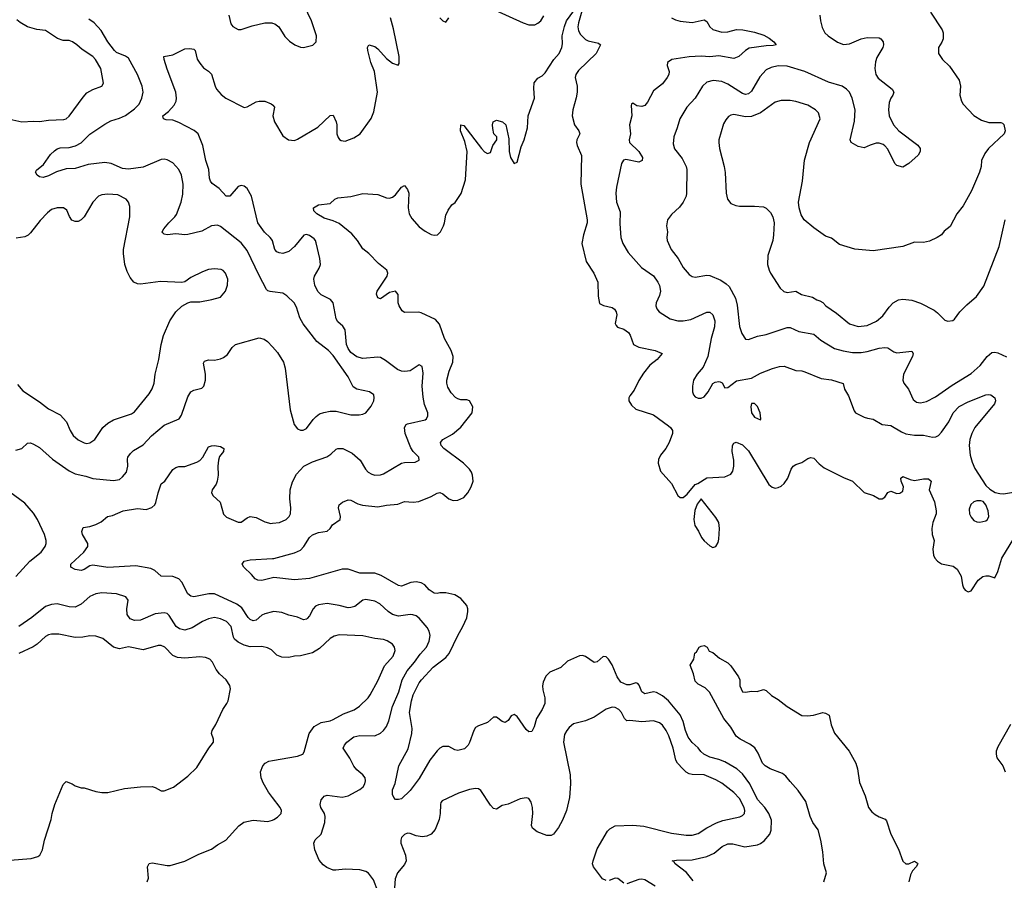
# Model space of a CAD drawing. Header units: inches. Extents: x 1771504 to 1971212, y 471788 to 643615.
# Tile 346 of 587: x 1858296 to 1864935, y 562400 to 568198. Entities that reach past the tile are written whole.
import ezdxf

# ---------------------------------------------------------------- set-up
doc = ezdxf.new("R2010")
doc.units = ezdxf.units.IN
doc.header["$MEASUREMENT"] = 0
doc.layers.add('B8556', color=7, linetype='Continuous')
doc.layers.add('B8566', color=7, linetype='Continuous')

msp = doc.modelspace()

# ---------------------------------------------------------------- linework, layer by layer
at = {"layer": 'B8556', "color": 5}
for points, elevation in [([(1859705.5, 568230), (1859720.9, 568170), (1859732.9, 568152.9), (1859770, 568132.6), (1859790, 568132.6), (1859863.7, 568156.3), (1859950, 568176.2), (1859996.4, 568176.4), (1860000, 568175.2)], 460), ([(1858230, 567527.7), (1858310, 567511.3), (1858390, 567515.8), (1858430, 567513.4), (1858490, 567521.3), (1858594.2, 567525.8), (1858610, 567530.5), (1858630, 567547.7), (1858723.3, 567676.7), (1858750, 567705.5), (1858790, 567728.5), (1858849.2, 567750), (1858860.9, 567770), (1858843.7, 567870), (1858807.3, 567930), (1858790, 567949.5), (1858717.7, 567997.7), (1858680.9, 568030), (1858652.3, 568050), (1858630, 568058), (1858590, 568058.9), (1858550.9, 568070.9), (1858470, 568125.6), (1858412.9, 568132.9), (1858350, 568149.7), (1858299, 568179), (1858277.8, 568197.8)], 480), ([(1860000, 566364.6), (1859986.1, 566366.1), (1859970, 566371.8), (1859961.4, 566381.4), (1859910, 566474.7), (1859830, 566643), (1859790, 566695.6), (1859650, 566805.7), (1859630, 566814.2), (1859590, 566809.8), (1859525.4, 566774.6), (1859430, 566751.6), (1859410, 566749.8), (1859350, 566756.4), (1859289.7, 566749.7), (1859270, 566753.2), (1859261.6, 566761.6), (1859258, 566770), (1859267.8, 566790), (1859301.3, 566830), (1859343.5, 566870), (1859353.7, 566886.3), (1859386.2, 566970), (1859396.8, 567023.2), (1859398.2, 567090), (1859387.8, 567150), (1859369.7, 567190), (1859330, 567233.1), (1859290, 567254.2), (1859270, 567259.2), (1859250, 567257.3), (1859130, 567204.9), (1859030, 567190.6), (1858990, 567195.9), (1858914, 567230), (1858870, 567237), (1858757.5, 567222.5), (1858670, 567196.9), (1858610, 567193.5), (1858545.6, 567174.4), (1858490, 567145.7), (1858455.5, 567135.5), (1858430, 567139.3), (1858414, 567150), (1858403.7, 567170), (1858410, 567184.7), (1858456.3, 567223.7), (1858505.1, 567290), (1858530, 567314.6), (1858550, 567328.7), (1858570, 567335.6), (1858630, 567337.4), (1858672.5, 567347.5), (1858710.4, 567369.6), (1858770, 567426.5), (1858870, 567495.2), (1858910, 567516.8), (1858970, 567534.4), (1859010, 567552.1), (1859070, 567596.9), (1859101.1, 567630), (1859119.4, 567670), (1859128.1, 567710), (1859122.8, 567750), (1859090.8, 567830), (1859030, 567938.3), (1859010, 567953.1), (1858950, 567977.1), (1858935, 567990), (1858891.5, 568050), (1858845.3, 568125.3), (1858798.4, 568178.4), (1858762.6, 568202.6)], 460), ([(1860000, 566709.2), (1859999.8, 566710), (1859985.3, 566730), (1859945.8, 566765.8), (1859901.7, 566830), (1859858.4, 567010), (1859830, 567060.5), (1859810, 567077.4), (1859790, 567081.3), (1859770, 567074.7), (1859713.4, 567010), (1859689.3, 567010), (1859641.7, 567061.7), (1859594, 567094), (1859583, 567110), (1859576.3, 567130), (1859572, 567190), (1859551.3, 567250), (1859531.3, 567350), (1859498.7, 567430), (1859471.9, 567451.9), (1859370, 567505.7), (1859330, 567520.5), (1859282.9, 567522.9), (1859266, 567530), (1859262, 567550), (1859299.1, 567580.9), (1859337.8, 567622.2), (1859350.8, 567649.2), (1859353.5, 567670), (1859348.2, 567710), (1859290, 567865.2), (1859269.6, 567930), (1859269.3, 567950.7), (1859330, 567961), (1859410, 568002), (1859443.5, 568003.5), (1859470, 567998.8), (1859478.8, 567990), (1859493.2, 567933.2), (1859510, 567904.7), (1859534.8, 567874.8), (1859570, 567850.8), (1859590, 567831), (1859614, 567750), (1859624.4, 567730), (1859654.6, 567694.6), (1859686.7, 567670), (1859810, 567607.7), (1859830, 567610.5), (1859890, 567644.2), (1859910.3, 567650.3), (1859950, 567648.5), (1859991.7, 567631.7), (1860000, 567625)], 440), ([(1858281.4, 565741.4), (1858317.1, 565697.1), (1858430, 565623.6), (1858490, 565576.9), (1858570, 565536.9), (1858611.7, 565490), (1858636.5, 565430), (1858656.5, 565396.5), (1858690, 565366.7), (1858730, 565347), (1858750, 565343.1), (1858770, 565348.4), (1858802, 565370), (1858858, 565450), (1858890, 565480.3), (1858930, 565503.1), (1859050, 565542.6), (1859070, 565555.3), (1859170, 565677.1), (1859189.8, 565710.2), (1859203.1, 565750), (1859210.8, 565810), (1859235, 565910), (1859251.1, 566010), (1859265.7, 566070), (1859308, 566170), (1859350, 566230.5), (1859390, 566268.2), (1859430, 566290.4), (1859450, 566296.4), (1859510, 566297.1), (1859592.8, 566312.8), (1859649.2, 566330), (1859682.9, 566370), (1859697.6, 566410), (1859699.6, 566450), (1859683.7, 566490), (1859667.8, 566507.8), (1859654.3, 566514.3), (1859610, 566519.7), (1859570, 566514.3), (1859530, 566500.5), (1859450, 566460.5), (1859410, 566432.8), (1859390, 566428), (1859245.8, 566434.2), (1859110, 566417.4), (1859090, 566418.9), (1859067, 566430), (1859040.6, 566460.6), (1859021.5, 566501.5), (1859005.4, 566550), (1858996.1, 566623.9), (1858996.5, 566650), (1859039.1, 566870), (1859039.1, 566939.1), (1859029.7, 566969.7), (1859014.5, 566990), (1858957.4, 567017.4), (1858890, 567021.8), (1858850, 567017.6), (1858828.2, 567010), (1858790.3, 566970), (1858730, 566869.5), (1858710, 566849.6), (1858690, 566839.5), (1858670, 566838.4), (1858646.9, 566846.9), (1858631.3, 566871.3), (1858614, 566914), (1858591, 566931), (1858550, 566929.7), (1858510, 566918.5), (1858482.8, 566897.2), (1858433.6, 566846.4), (1858370, 566761.3), (1858353.9, 566746.1), (1858330, 566736), (1858273.1, 566726.9)], 480), ([(1858270, 565299), (1858310, 565308.9), (1858350, 565345.5), (1858370, 565346.7), (1858390, 565338.7), (1858430, 565317), (1858516.8, 565236.8), (1858630, 565159.7), (1858670, 565138), (1858742.4, 565122.4), (1858790, 565106.3), (1858930, 565094.4), (1858970, 565100.5), (1858990, 565117.3), (1859016.2, 565150), (1859026.3, 565190), (1859022.6, 565237.4), (1859025.6, 565250), (1859043.5, 565276.5), (1859064.8, 565295.2), (1859130, 565334.7), (1859185.6, 565394.4), (1859270, 565465.8), (1859370.5, 565509.5), (1859386.5, 565533.5), (1859430, 565657.1), (1859449.9, 565690.1), (1859470, 565703.1), (1859523.5, 565716.5), (1859538.4, 565730), (1859549.7, 565770.3), (1859548.4, 565810), (1859535.1, 565884.9), (1859542, 565898), (1859570, 565906.7), (1859610, 565905.5), (1859650, 565912.3), (1859670, 565922), (1859696.5, 565943.5), (1859730, 565990.3), (1859752.3, 566010), (1859910, 566053.8), (1859945.3, 566045.3), (1859966.7, 566030), (1860000, 565993.9)], 460), ([(1860000, 564208.1), (1859950, 564195.5), (1859930, 564185.3), (1859890, 564152.4), (1859870, 564148.5), (1859850, 564157.6), (1859837.6, 564170), (1859794.7, 564234.7), (1859760.5, 564260.5), (1859610, 564329.1), (1859570.8, 564329.2), (1859470, 564309.8), (1859450, 564314.7), (1859429.7, 564330), (1859390, 564409.6), (1859370, 564431.1), (1859330, 564446.6), (1859250, 564449.7), (1859207.4, 564487.4), (1859180.9, 564500.9), (1859079.1, 564519.1), (1858890, 564508.2), (1858790, 564522.7), (1858770, 564518), (1858730, 564493.6), (1858710, 564486.9), (1858670, 564494.5), (1858641.2, 564510), (1858641.2, 564530), (1858729.6, 564610.4), (1858756, 564650), (1858755.1, 564670), (1858719.5, 564730), (1858715.1, 564750), (1858723.7, 564776.3), (1858770, 564783), (1858810, 564796.3), (1858845.8, 564814.2), (1858889, 564850), (1858921.7, 564858.3), (1858994, 564890), (1859090, 564904), (1859150, 564898.5), (1859188.2, 564911.8), (1859208.3, 564930), (1859215, 564945), (1859230, 565011), (1859249.8, 565070.2), (1859274.5, 565090), (1859330, 565167.3), (1859350, 565182), (1859370, 565187.7), (1859410, 565188.4), (1859490, 565216.5), (1859510.7, 565229.3), (1859531.3, 565250), (1859570, 565320.7), (1859590, 565327.3), (1859610, 565330.5), (1859650, 565321.6), (1859673.4, 565310), (1859670.4, 565290), (1859644.5, 565255.5), (1859636.9, 565230), (1859631.8, 565190), (1859635.3, 565130), (1859628.5, 565090), (1859621.6, 565070), (1859594.9, 565030), (1859588.9, 565010), (1859600.4, 564990), (1859647.6, 564947.6), (1859670, 564866.3), (1859690, 564846.4), (1859770, 564812.2), (1859790, 564812.4), (1859830, 564841.3), (1859850, 564850.2), (1859890, 564844.7), (1859950, 564815.8), (1859990, 564804.4), (1860000, 564805.5)], 440), ([(1858270, 564447.3), (1858364.8, 564550), (1858441.1, 564610), (1858467.9, 564650), (1858474.8, 564670), (1858475.3, 564690), (1858462.7, 564730), (1858416.5, 564830), (1858390, 564874), (1858330, 564941), (1858230, 565015.1)], 460), ([(1860000, 564437.2), (1859930, 564419.7), (1859902.5, 564422.5), (1859883.7, 564430), (1859859.7, 564459.7), (1859806.6, 564510), (1859797.2, 564530), (1859810, 564550.7), (1859850, 564559.1), (1860000, 564568.5)], 420), ([(1860000, 563946.7), (1859993.4, 563953.4), (1859967.2, 563967.2), (1859930, 563974.8), (1859850, 563973.6), (1859810, 563983.4), (1859770, 564004.1), (1859745, 564025), (1859737.5, 564037.5), (1859723.1, 564110), (1859690, 564142.7), (1859650, 564162.4), (1859610, 564169.8), (1859570, 564162), (1859530, 564144.2), (1859459.8, 564100.2), (1859410, 564086.3), (1859374.4, 564094.4), (1859351.7, 564110), (1859304, 564184), (1859290, 564197.7), (1859270, 564202), (1859210, 564194.2), (1859110, 564152.5), (1859070, 564149.8), (1859042.3, 564162.3), (1859021.4, 564190), (1859019.8, 564230), (1859027.7, 564287.7), (1859012.7, 564310), (1858949.8, 564329.8), (1858850, 564336), (1858810, 564329.7), (1858770, 564312.4), (1858710, 564259.3), (1858670, 564241), (1858630, 564241.3), (1858550, 564262.2), (1858510, 564258.3), (1858470, 564244), (1858378.8, 564170), (1858290.2, 564110)], 460), ([(1858230, 562536.5), (1858373.9, 562546.1), (1858419.7, 562560.3), (1858432.3, 562570), (1858450, 562604.7), (1858464.7, 562670), (1858509.7, 562810), (1858515.4, 562850), (1858534, 562910), (1858590, 563046), (1858610, 563066), (1858650, 563050.7), (1858670, 563037.3), (1858710, 563024), (1858730, 563024), (1858810, 562997.3), (1858850, 562990.6), (1858890, 562990.7), (1859002.7, 563017.3), (1859110, 563030.4), (1859190, 563032.4), (1859210, 563026), (1859250, 563003), (1859270, 563003), (1859333.4, 563026.6), (1859430, 563100.7), (1859490, 563158.8), (1859572.3, 563290), (1859602.7, 563330), (1859602.7, 563350), (1859589.2, 563390), (1859593.2, 563410), (1859619.3, 563450), (1859666, 563550), (1859693.2, 563590), (1859701.2, 563610), (1859717.2, 563690), (1859712.9, 563712.9), (1859688.7, 563750), (1859644, 563790), (1859620.1, 563820.1), (1859597.2, 563870), (1859579, 563890), (1859550, 563902), (1859510, 563906.3), (1859410, 563897.6), (1859360.9, 563900.9), (1859330, 563915.4), (1859275.1, 563970), (1859250, 563981.7), (1859230, 563982.3), (1859130, 563953.3), (1859030, 563972.1), (1858970, 563959.1), (1858929.8, 563969.8), (1858858, 564030), (1858810, 564044.2), (1858770, 564046.6), (1858722.8, 564037.3), (1858670, 564034.8), (1858559.3, 564059.3), (1858510, 564058.9), (1858490, 564054), (1858470, 564042), (1858414.9, 563990), (1858388.1, 563971.9), (1858290, 563927.1)], 480), ([(1860000, 562958.2), (1859973.3, 562993.3), (1859937.1, 563057.1), (1859925.1, 563090), (1859919.3, 563130), (1859935.6, 563170), (1859951.9, 563188.1), (1859976.8, 563203.2), (1860000, 563207.3)], 460), ([(1859156.9, 562390), (1859165.7, 562414.3), (1859158.9, 562490), (1859170, 562513), (1859190, 562518), (1859290, 562499.6), (1859310, 562499.6), (1859410, 562528.9), (1859504.6, 562575.4), (1859590, 562609.2), (1859630, 562639.6), (1859685.1, 562670), (1859773.6, 562766.4), (1859807.4, 562792.6), (1859870, 562806), (1859970, 562796.4), (1860000, 562805.4)], 460)]:
    msp.add_lwpolyline(points, dxfattribs=dict(at, elevation=elevation))
at = {"layer": 'B8566', "color": 5}
for points, elevation in [([(1860000, 568175.2), (1860016.3, 568170), (1860043.8, 568150), (1860084.8, 568084.8), (1860114.7, 568054.7), (1860150.6, 568030), (1860190, 568013.4), (1860210, 568011.8), (1860272.2, 568027.8), (1860295.1, 568050), (1860296.4, 568090), (1860263.7, 568190), (1860214.6, 568294.6)], 460), ([(1860000, 564568.5), (1860010.8, 564569.2), (1860150, 564607.2), (1860190, 564625.2), (1860211, 564649), (1860249.9, 564710.1), (1860270, 564727.9), (1860310, 564742.4), (1860370, 564752), (1860389.6, 564770), (1860405.8, 564794.2), (1860457.2, 564830), (1860459.5, 564850), (1860446, 564910), (1860449.6, 564930), (1860472.8, 564947.2), (1860510, 564962.4), (1860530, 564960.4), (1860576.9, 564936.9), (1860607.1, 564927.1), (1860710, 564915.4), (1860770, 564927.5), (1860844.9, 564935.1), (1860890, 564951.5), (1860950, 564948), (1860987.6, 564952.4), (1861070, 564985.5), (1861110, 565008.9), (1861130, 565013.4), (1861150, 565003.7), (1861190, 564969), (1861219.4, 564959.4), (1861250, 564960.2), (1861290, 564979.6), (1861317.7, 565010), (1861341, 565050), (1861352.9, 565090), (1861349.8, 565129.8), (1861342.7, 565150), (1861329.8, 565170), (1861287.7, 565210), (1861155.6, 565310), (1861137.2, 565330), (1861134, 565350), (1861148.2, 565370), (1861213.4, 565406.6), (1861270, 565452), (1861348, 565550), (1861351.1, 565590), (1861330, 565631.5), (1861310, 565638), (1861270, 565636.9), (1861250, 565642.9), (1861233.9, 565653.9), (1861204.6, 565684.6), (1861182.2, 565722.3), (1861175.4, 565750), (1861176.4, 565770), (1861192, 565830), (1861216.1, 565890), (1861219.3, 565930), (1861204.5, 565970), (1861160.3, 566050), (1861126.2, 566146.1), (1861098.7, 566178.7), (1861002.2, 566222.3), (1860987, 566227), (1860890, 566225.6), (1860875.8, 566235.8), (1860853.7, 566270), (1860848.5, 566290), (1860847.6, 566347.6), (1860830, 566369.3), (1860790, 566361.1), (1860730, 566317), (1860710, 566324), (1860702, 566350), (1860707.1, 566370), (1860773.5, 566470), (1860779.1, 566490), (1860771.1, 566510), (1860715.8, 566555.8), (1860650, 566623.5), (1860610, 566655.1), (1860574.2, 566710), (1860535.2, 566755.2), (1860450, 566824.2), (1860410, 566842.3), (1860350, 566860.5), (1860299.5, 566890), (1860279, 566910), (1860278, 566930), (1860310, 566950.7), (1860390, 566960.7), (1860422, 566990), (1860442, 566998), (1860530, 567007.2), (1860610, 567026.3), (1860710, 567020.3), (1860770, 566997.6), (1860790, 566995.8), (1860810, 567003.7), (1860830, 567019.5), (1860870, 567070.8), (1860890, 567081), (1860910, 567054.8), (1860919.5, 567030), (1860915, 566930), (1860922.8, 566890), (1860939.1, 566859.1), (1860990, 566803.5), (1861030, 566772.6), (1861070, 566750.2), (1861090, 566745.6), (1861113, 566750), (1861132.4, 566770), (1861153.3, 566810), (1861161.3, 566830), (1861170, 566882), (1861184.1, 566915.9), (1861209.3, 566950.7), (1861232.7, 566967.3), (1861271.9, 567028.1), (1861301.5, 567118.5), (1861314, 567310), (1861298.5, 567378.5), (1861268.5, 567450), (1861269.7, 567490.3), (1861290, 567484.9), (1861410, 567330.7), (1861430, 567307.3), (1861450, 567296), (1861470, 567304.7), (1861486, 567350), (1861512.3, 567390), (1861512.7, 567410), (1861493.2, 567430), (1861485.4, 567465.4), (1861483.7, 567490), (1861489.2, 567510), (1861510, 567520.7), (1861550.6, 567510.6), (1861573.4, 567490), (1861594.7, 567394.7), (1861597.3, 567310), (1861606.5, 567270), (1861630, 567230.6), (1861650, 567238.8), (1861678.3, 567341.7), (1861697.4, 567390), (1861720.7, 567470), (1861723.7, 567550), (1861767.2, 567670), (1861762.2, 567737.8), (1861766, 567774), (1861790, 567803.7), (1861818.9, 567821.1), (1861839.5, 567840.5), (1861896.4, 567930), (1861934.2, 567970), (1861950.6, 568010), (1861955.3, 568035.3), (1861954.8, 568090), (1861970, 568153.4), (1861983.8, 568190), (1862050, 568282.8)], 420), ([(1861502.4, 568262.4), (1861690, 568177.6), (1861730, 568164.4), (1861770, 568164.9), (1861790, 568175.5), (1861810, 568190.6), (1861830, 568224)], 440), ([(1862091.1, 568271.1), (1862063, 568177), (1862058.7, 568150), (1862063.1, 568123.1), (1862078.3, 568098.3), (1862110, 568064.9), (1862130, 568055.5), (1862199.6, 568039.6), (1862211.3, 568030), (1862182.8, 567970), (1862063.1, 567856.9), (1862045, 567830), (1862040.7, 567810), (1862055.3, 567750), (1862055.6, 567710), (1862049, 567671), (1862024.9, 567590), (1862021.3, 567550), (1862036.9, 567490), (1862066.7, 567450), (1862073.1, 567430), (1862052.4, 567390), (1862050.4, 567370), (1862054, 567350), (1862083.4, 567283.4), (1862080.3, 567090), (1862123.2, 566850), (1862122.6, 566830), (1862096.5, 566750), (1862085.3, 566690), (1862116.5, 566570), (1862167.9, 566490), (1862194.3, 566430), (1862196.4, 566336.4), (1862206.4, 566286.4), (1862232.5, 566272.5), (1862290, 566258.4), (1862307, 566247), (1862318, 566230), (1862321.6, 566210), (1862311.3, 566151.3), (1862316.9, 566136.9), (1862327.3, 566127.3), (1862370, 566113), (1862402, 566090), (1862413.1, 566073.1), (1862434.9, 566010), (1862470, 565991.5), (1862581, 565970), (1862626.8, 565950), (1862593.7, 565910), (1862544, 565870), (1862502.6, 565817.4), (1862470, 565767.3), (1862438.2, 565701.8), (1862410, 565663.7), (1862403.6, 565650), (1862403.6, 565630), (1862420.9, 565600.9), (1862450, 565575.3), (1862570, 565535.2), (1862670, 565462.6), (1862684.9, 565450), (1862696.5, 565430), (1862696.9, 565410), (1862676.1, 565350), (1862652.8, 565310), (1862615.9, 565264.1), (1862604.2, 565235.8), (1862601.5, 565210), (1862616.2, 565156.2), (1862690, 565072.9), (1862732.5, 564992.5), (1862750, 564978.3), (1862770, 564979.6), (1862797.4, 565002.6), (1862850, 565067.7), (1862867.6, 565072.4), (1862928.2, 565111.8), (1863050, 565118.3), (1863090, 565137), (1863104, 565156), (1863111.9, 565190), (1863110.9, 565230.9), (1863100.5, 565290), (1863102, 565330), (1863110, 565346), (1863127, 565353), (1863170, 565334.6), (1863210, 565293.4), (1863346.9, 565066.9), (1863370, 565048.7), (1863390, 565042.6), (1863410, 565046), (1863430, 565056.1), (1863450, 565074.4), (1863475, 565110), (1863496.5, 565170), (1863510.4, 565189.6), (1863530, 565200.9), (1863570, 565213.8), (1863610, 565240.9), (1863630, 565248.8), (1863650, 565243), (1863685.4, 565205.4), (1863719.9, 565179.9), (1863850, 565113), (1863911, 565090), (1863990, 565013.4), (1864052.5, 564992.5), (1864090, 564971), (1864110, 564971), (1864130, 564981), (1864150, 565012), (1864170, 565022), (1864210, 565006.8), (1864230, 565007.3), (1864250, 565021), (1864255.6, 565050), (1864239.3, 565090), (1864237.2, 565110), (1864250, 565120.7), (1864299.6, 565099.6), (1864330, 565093.8), (1864390, 565104.9), (1864424.4, 565104.4), (1864442, 565090), (1864428.8, 565030), (1864464.9, 564950), (1864475.5, 564890), (1864474.4, 564870), (1864453.2, 564810), (1864446, 564770), (1864448.4, 564730), (1864460.8, 564690), (1864453.2, 564630), (1864457.6, 564590), (1864466.9, 564570), (1864484, 564550), (1864510, 564531.5), (1864590, 564515.8), (1864617.2, 564497.2), (1864643.1, 564450), (1864652.7, 564390), (1864660.5, 564370), (1864670, 564354.8), (1864690, 564344), (1864710, 564350.7), (1864758.8, 564421.2), (1864790, 564446), (1864810, 564452.2), (1864830, 564450.4), (1864870, 564438), (1864890, 564481), (1864918.9, 564570), (1864998, 564702)], 420), ([(1863691.3, 568230), (1863694.4, 568190), (1863705.6, 568145.6), (1863725.3, 568110), (1863747.4, 568090), (1863810, 568046), (1863850, 568031.3), (1863890, 568035.5), (1863970, 568069.1), (1864010, 568079.2), (1864090, 568076.4), (1864102.8, 568070), (1864117.3, 568050), (1864119.1, 568030), (1864114.9, 568010), (1864076.2, 567943.8), (1864065.2, 567914.8), (1864061.3, 567870), (1864068.1, 567830), (1864083.5, 567803.5), (1864179.3, 567730), (1864190.5, 567710), (1864183.8, 567690), (1864168.5, 567670), (1864159, 567641), (1864152.8, 567590), (1864157.8, 567550), (1864187.2, 567490), (1864223.1, 567450), (1864352.3, 567352.3), (1864366.8, 567330), (1864367.3, 567310), (1864354, 567286), (1864290, 567229.2), (1864250, 567205.2), (1864210, 567216), (1864196, 567230), (1864150, 567326), (1864130, 567349.5), (1864117.2, 567357.3), (1864090, 567365.6), (1864070, 567365.6), (1864030, 567354), (1863990, 567335.1), (1863950, 567344.5), (1863902, 567370), (1863896, 567390), (1863924.2, 567515.8), (1863929.1, 567590), (1863908.5, 567670), (1863890, 567709.8), (1863871.4, 567731.4), (1863840.5, 567750), (1863750, 567776.9), (1863590, 567849.8), (1863470, 567885.6), (1863410, 567888.2), (1863363.6, 567876.5), (1863330, 567859.8), (1863286.5, 567813.5), (1863230, 567716.4), (1863210, 567698.4), (1863190, 567693.5), (1863170, 567700.3), (1863070, 567764.5), (1863030, 567781.4), (1862972.1, 567787.9), (1862930, 567777.7), (1862898.9, 567750), (1862849.4, 567670.6), (1862794.9, 567610), (1862747.3, 567530), (1862730.1, 567469.9), (1862706.3, 567410), (1862702.3, 567362.3), (1862710, 567327.3), (1862762.5, 567262.5), (1862789, 567209), (1862793.1, 567190), (1862791.7, 567030), (1862788.8, 567010), (1862770, 566969.4), (1862743.9, 566936.1), (1862690, 566885.2), (1862664.9, 566850), (1862656.3, 566810), (1862664, 566770), (1862659.1, 566730), (1862661.3, 566710), (1862689.4, 566649.4), (1862736.1, 566590), (1862768.6, 566528.6), (1862810, 566482), (1862830, 566468.7), (1862850, 566462.6), (1862930, 566476.5), (1862950, 566474), (1863023, 566443), (1863059.6, 566419.6), (1863080, 566400), (1863122.5, 566322.5), (1863133.9, 566273.9), (1863150.2, 566130.2), (1863164.8, 566084.8), (1863190, 566044.9), (1863210, 566044.4), (1863270, 566067.2), (1863330, 566076.5), (1863470, 566123.8), (1863490, 566123.8), (1863550, 566096.8), (1863650, 566079.6), (1863698.1, 566038.1), (1863790, 565984.1), (1863848.1, 565968.1), (1863910, 565957.1), (1863970, 565955.3), (1864010, 565961.8), (1864090, 565985.8), (1864129, 565989), (1864150, 565987), (1864190, 565960.4), (1864210, 565953.7), (1864310, 565964), (1864319.3, 565950), (1864315.3, 565930), (1864254.3, 565810), (1864250.3, 565770), (1864257.6, 565750), (1864287.9, 565707.9), (1864319.9, 565639.9), (1864342.2, 565622.2), (1864370, 565616), (1864410, 565626.3), (1864470, 565656.5), (1864583.4, 565736.6), (1864710, 565815.2), (1864771.8, 565868.2), (1864818.9, 565930), (1864850, 565955.3), (1864870, 565958), (1864890, 565953.7), (1864950, 565926)], 460), ([(1864437.6, 568250), (1864515.8, 568130), (1864521.3, 568110), (1864521.6, 568070), (1864513.8, 568046.2), (1864490.7, 568010), (1864490.7, 567970), (1864517.3, 567930), (1864564.6, 567884.6), (1864630.2, 567790.2), (1864640.3, 567750), (1864634, 567690), (1864644.9, 567650), (1864657.6, 567630), (1864730, 567552), (1864780.4, 567520.4), (1864830, 567505.7), (1864910, 567505.5), (1864922, 567502), (1864932.2, 567492.2), (1864940.5, 567450), (1864933.4, 567430), (1864827.7, 567330), (1864802.3, 567297.7), (1864781.6, 567250), (1864778, 567210), (1864767.6, 567170), (1864713.9, 567046.1), (1864656.1, 566943.9), (1864614.9, 566890), (1864570, 566805.2), (1864530, 566774), (1864510, 566749.3), (1864481, 566730), (1864430, 566707), (1864390, 566698), (1864330, 566699.3), (1864250, 566669.4), (1864050, 566640.7), (1863927.9, 566652.1), (1863823.1, 566683.1), (1863770, 566726), (1863730, 566739.5), (1863650, 566796.2), (1863586, 566850), (1863564.2, 566884.2), (1863551.8, 566930), (1863547.6, 566970), (1863573.5, 567110), (1863588.1, 567251.9), (1863621.5, 567370), (1863692, 567530), (1863682.7, 567570), (1863662.7, 567590), (1863610, 567621.6), (1863530, 567646.9), (1863490, 567653.7), (1863430, 567655.1), (1863390, 567642.6), (1863290, 567571.9), (1863230, 567546), (1863190, 567544.1), (1863110, 567559.8), (1863090, 567555.4), (1863074.4, 567545.6), (1863056, 567524), (1863042.3, 567497.7), (1863010.3, 567390), (1863008.9, 567370), (1863014.6, 567330), (1863045.5, 567210), (1863051.7, 567168.3), (1863058.7, 567030), (1863068.2, 566990), (1863090, 566960.7), (1863125.5, 566945.5), (1863150, 566941.3), (1863250, 566943.1), (1863310, 566938), (1863330, 566928.7), (1863359.3, 566899.3), (1863373.4, 566870), (1863382, 566830), (1863379.5, 566750), (1863373.7, 566710), (1863341.1, 566610), (1863337.1, 566550), (1863348.2, 566510), (1863359.1, 566490), (1863423.8, 566390), (1863448.1, 566368.1), (1863470, 566361.1), (1863530, 566368.4), (1863567.9, 566347.9), (1863640.7, 566330), (1863670, 566310.5), (1863690, 566305.3), (1863710, 566292.4), (1863732.2, 566270), (1863802.2, 566222.2), (1863890, 566150.3), (1863950, 566131.3), (1864010, 566137.8), (1864073.7, 566166.3), (1864116.6, 566203.4), (1864157.6, 566262.4), (1864185.1, 566290), (1864221.2, 566310), (1864250, 566314.6), (1864310, 566308.8), (1864370, 566288.7), (1864461.2, 566241.2), (1864484, 566224), (1864533.3, 566173.3), (1864553, 566167), (1864587.9, 566172.1), (1864599.7, 566180.3), (1864633.6, 566230), (1864681.8, 566278.2), (1864747.2, 566332.8), (1864796.8, 566403.2), (1864899.1, 566670), (1864940.4, 566850)], 480), ([(1860000, 567625), (1860002.8, 567622.8), (1860014, 567610), (1860003.1, 567550), (1860014.6, 567510), (1860070, 567415.3), (1860108, 567390), (1860150, 567384.4), (1860170, 567392.6), (1860306.5, 567473.5), (1860390, 567553.4), (1860410, 567554.8), (1860430.3, 567510.2), (1860434.6, 567490), (1860434.9, 567430), (1860444, 567404), (1860452, 567392), (1860464.4, 567384.4), (1860490, 567380.4), (1860550, 567401.6), (1860591.2, 567428.8), (1860666.7, 567533.3), (1860683.3, 567576.7), (1860709.6, 567710), (1860687.4, 567850), (1860664.2, 567910), (1860643.5, 567990), (1860640.7, 568010), (1860649.2, 568030), (1860690, 568017.1), (1860710, 568002.4), (1860770, 567937.1), (1860810, 567906.4), (1860848.9, 567891.1), (1860855.6, 567904.4), (1860854.3, 567950), (1860816.9, 568136.9), (1860795.3, 568210)], 440), ([(1861130, 568210.8), (1861150, 568191), (1861170, 568181), (1861190, 568211.3)], 440), ([(1862690.2, 568210.2), (1862717.1, 568197.1), (1862750, 568188.2), (1862830, 568179.7), (1862910, 568198.4), (1862930, 568185.5), (1862950.3, 568150), (1862970, 568131.7), (1863030, 568114.4), (1863070, 568116.9), (1863130, 568132.7), (1863171.3, 568130), (1863250, 568115.5), (1863313.3, 568093.3), (1863350, 568074.4), (1863380.7, 568050), (1863396, 568030), (1863375.8, 568024.2), (1863330, 568022.3), (1863214.5, 568005.5), (1863190, 567991.6), (1863144, 567950), (1863110, 567938), (1863010, 567955), (1862950, 567948.7), (1862890, 567951.9), (1862810, 567947.8), (1862694, 567930), (1862664.9, 567910), (1862661.6, 567890), (1862674.9, 567850), (1862673.7, 567830), (1862662.6, 567810), (1862630, 567767), (1862570, 567719.3), (1862530, 567642.7), (1862510, 567621.2), (1862490, 567612.7), (1862457.2, 567617.2), (1862430, 567635.3), (1862422, 567630), (1862419.6, 567620.4), (1862424, 567550), (1862408.4, 567490), (1862414.6, 567430), (1862404.7, 567390), (1862407.4, 567370), (1862470.1, 567310.1), (1862494.2, 567270), (1862494, 567250), (1862470, 567238.5), (1862382.6, 567257.4), (1862367.3, 567252.7), (1862352.8, 567230), (1862320.3, 567070), (1862316.5, 567030), (1862321.1, 566970), (1862344.1, 566904.1), (1862342.6, 566822.6), (1862350.3, 566730), (1862362, 566690), (1862399.3, 566630), (1862489.4, 566529.4), (1862570, 566472), (1862599, 566430), (1862610, 566406.8), (1862616.5, 566370), (1862610, 566339.3), (1862587, 566290), (1862585.3, 566270), (1862592.2, 566250), (1862608.4, 566230), (1862681.8, 566181.8), (1862734, 566170), (1862770, 566169.2), (1862821.7, 566178.3), (1862930, 566227.4), (1862950, 566227.2), (1862970.1, 566210.1), (1862982, 566170), (1862979.7, 566130), (1862958.8, 566050), (1862936.5, 565930), (1862903.8, 565856.2), (1862863.7, 565810), (1862838.4, 565770), (1862832.4, 565730), (1862832.7, 565690), (1862839.1, 565670), (1862850, 565657.3), (1862870, 565648.4), (1862890, 565648.4), (1862910, 565658), (1862938.7, 565690), (1862970, 565747.3), (1862984.2, 565755.8), (1863010, 565761.3), (1863018.6, 565758.5), (1863031.5, 565751.5), (1863050, 565719.1), (1863070, 565720.9), (1863130, 565766), (1863230, 565782.6), (1863290, 565816.5), (1863371, 565849), (1863418, 565862), (1863450, 565864.6), (1863530, 565834.6), (1863570, 565831.8), (1863590, 565825.7), (1863700.2, 565780.2), (1863770, 565771.8), (1863847.1, 565747.1), (1863857.3, 565710), (1863884.7, 565664.7), (1863922, 565562), (1863930.6, 565550.6), (1863990, 565520.7), (1864012.7, 565512.7), (1864050, 565508), (1864110, 565471.8), (1864170, 565464.4), (1864240.5, 565420.5), (1864270, 565408), (1864330, 565398.6), (1864390, 565399.1), (1864450, 565384.6), (1864472.7, 565387.3), (1864490, 565397.4), (1864510, 565418.9), (1864560.3, 565490), (1864589.8, 565550), (1864630, 565592), (1864690, 565624.5), (1864810, 565670.3), (1864830, 565673.7), (1864844.7, 565670), (1864870.7, 565650), (1864875.5, 565630), (1864868.4, 565610), (1864736.2, 565450), (1864714.7, 565410), (1864701, 565370), (1864697.1, 565330), (1864704.2, 565264.2), (1864717, 565217), (1864735.1, 565175.1), (1864810, 565060.7), (1864836.1, 565036.1), (1864873.8, 565013.8), (1864905.3, 565005.3), (1864930, 565004.2), (1865050, 565023.2)], 440), ([(1860000, 564805.5), (1860048.9, 564811.1), (1860093, 564830), (1860112.2, 564850), (1860121.5, 564870), (1860123.8, 564910), (1860116.8, 564970), (1860120.7, 565030), (1860134.8, 565085.2), (1860163.2, 565136.8), (1860211.3, 565190), (1860270, 565219.7), (1860366.9, 565253.1), (1860394.3, 565270), (1860430, 565305.7), (1860441.2, 565310), (1860474, 565310), (1860538.6, 565278.6), (1860591.6, 565231.6), (1860627.9, 565170), (1860645.7, 565150), (1860670, 565135.2), (1860690, 565130.2), (1860728.6, 565131.4), (1860750, 565138.3), (1860870, 565210.2), (1860890, 565215.2), (1860963.6, 565216.4), (1860989.2, 565230), (1860986.6, 565250), (1860949.8, 565289.8), (1860934.4, 565314.4), (1860895.8, 565410), (1860889.8, 565450), (1860901.6, 565470), (1860910, 565475.2), (1861030, 565501.5), (1861039.7, 565510), (1861048.7, 565530), (1861048.9, 565550), (1861026.2, 565606.2), (1861015.8, 565655.8), (1861009.9, 565730.1), (1861017.5, 565817.5), (1861010, 565862), (1860990, 565872.7), (1860930, 565833.1), (1860892.7, 565827.3), (1860870, 565830.7), (1860842.6, 565842.6), (1860762.6, 565902.6), (1860730, 565921.5), (1860710, 565923.8), (1860610, 565915.4), (1860570, 565927.6), (1860530, 565955), (1860510, 565983.5), (1860499.9, 566010), (1860489.9, 566109.8), (1860474.5, 566134.5), (1860442.2, 566162.2), (1860430, 566182.7), (1860409.7, 566289.7), (1860392.4, 566312.4), (1860330, 566343.6), (1860307.4, 566367.4), (1860287.2, 566410), (1860280.4, 566450), (1860284, 566470), (1860315.7, 566524.3), (1860324.4, 566550), (1860319.8, 566590), (1860295.2, 566695.2), (1860291.6, 566710), (1860282.3, 566722.3), (1860250, 566745.1), (1860230, 566751.6), (1860212.5, 566747.5), (1860149.3, 566670.7), (1860110, 566636.9), (1860070, 566623.5), (1860046.5, 566626.5), (1860030, 566634), (1860016.9, 566650), (1860000, 566709.2)], 440), ([(1860000, 565993.9), (1860035.4, 565955.4), (1860074.9, 565890), (1860085.8, 565850), (1860118.9, 565570), (1860147, 565470), (1860170, 565441.6), (1860190, 565432.7), (1860207.2, 565432.8), (1860230, 565443), (1860274.5, 565505.5), (1860294.2, 565525.8), (1860318, 565542), (1860347.3, 565552.7), (1860390, 565560.3), (1860430, 565560.3), (1860530, 565535.3), (1860584.9, 565535.1), (1860610, 565540.4), (1860630, 565550.5), (1860665.6, 565594.4), (1860682.9, 565630), (1860687.3, 565650), (1860683.7, 565670), (1860654, 565690), (1860570, 565709.7), (1860545.7, 565725.7), (1860510, 565791.5), (1860410, 565935.6), (1860377.6, 565970), (1860299.8, 566030), (1860208.2, 566148.2), (1860184.6, 566190), (1860162.2, 566262.2), (1860146.6, 566290), (1860097.6, 566337.6), (1860070, 566356.9), (1860000, 566364.6)], 460), ([(1862836.9, 562396.9), (1862792, 562452), (1862715.6, 562510), (1862705.6, 562525.6), (1862695.3, 562530), (1862723.5, 562536.5), (1862830, 562538.8), (1862930, 562559.5), (1862978.3, 562581.7), (1863032.9, 562627), (1863070, 562645.4), (1863105, 562645), (1863185.7, 562625.7), (1863270, 562638.6), (1863291.9, 562648.1), (1863314.6, 562665.4), (1863353.5, 562710), (1863362, 562738), (1863365.4, 562805.4), (1863347.3, 562850), (1863319.4, 562890), (1863270, 562945.3), (1863218.5, 563050), (1863170, 563116.5), (1863130.6, 563150), (1863050, 563197.3), (1863010, 563214.6), (1862950, 563230.6), (1862909.9, 563249.9), (1862888.1, 563268.1), (1862870, 563292.4), (1862829.3, 563329.3), (1862804.1, 563364.1), (1862784.6, 563410), (1862769.2, 563470), (1862750, 563514.5), (1862670, 563608.9), (1862630, 563643.2), (1862590, 563665.3), (1862570, 563669.8), (1862510, 563656.8), (1862490, 563669.7), (1862473.8, 563713.9), (1862464.9, 563724.9), (1862450, 563729.8), (1862410, 563717.3), (1862390, 563717.6), (1862350, 563735.4), (1862323.5, 563770), (1862290, 563852.3), (1862267, 563890), (1862250, 563905.1), (1862230, 563907), (1862190, 563872.7), (1862170, 563867), (1862110, 563907), (1862090, 563915.1), (1862070, 563912.3), (1861990, 563876), (1861945.5, 563834.5), (1861870, 563801.6), (1861844.3, 563775.7), (1861825.7, 563734.3), (1861820.8, 563710), (1861823.2, 563683.2), (1861837.4, 563630), (1861836, 563590), (1861819.6, 563550), (1861779.7, 563490), (1861766, 563434), (1861750, 563402.9), (1861730, 563399.6), (1861710, 563415.6), (1861650, 563502.7), (1861630, 563517.2), (1861610, 563509), (1861590, 563476), (1861570, 563463.7), (1861550, 563469.5), (1861510, 563498.4), (1861490, 563498), (1861450, 563462.9), (1861390, 563441.6), (1861370.3, 563429.7), (1861357.1, 563410), (1861330, 563329), (1861319.1, 563310), (1861294.6, 563285.4), (1861250, 563274.5), (1861230, 563279.5), (1861190, 563300.7), (1861170, 563302.4), (1861150, 563300.5), (1861130, 563291.1), (1861110, 563272.8), (1861062.4, 563210), (1860990, 563085.1), (1860930, 563006), (1860870, 562949.6), (1860850, 562943.7), (1860830, 562944), (1860818, 562958), (1860810, 562978), (1860809.7, 563010), (1860827.2, 563052.8), (1860851.6, 563170), (1860915, 563285), (1860940.3, 563390), (1860941.8, 563421.8), (1860924.8, 563530), (1860938.5, 563610), (1860950, 563648.4), (1860989.2, 563730), (1861005, 563750), (1861083.6, 563836.4), (1861170, 563900.7), (1861192.1, 563927.9), (1861249.8, 564050), (1861285, 564110), (1861310, 564168), (1861318.3, 564210), (1861318.5, 564230), (1861312.1, 564252.1), (1861270, 564297.6), (1861230, 564322.4), (1861170, 564337.4), (1861130, 564336.9), (1861110, 564331.8), (1861090, 564334.5), (1861057.5, 564357.5), (1861027.8, 564390), (1861003.9, 564403.9), (1860970, 564409.8), (1860933, 564407), (1860870, 564382.7), (1860850, 564386.4), (1860733, 564453), (1860690, 564468.9), (1860589.8, 564469.8), (1860510, 564495.1), (1860470, 564496), (1860250, 564434.4), (1860150, 564423.5), (1860010, 564439.7), (1860000, 564437.2)], 420), ([(1860710, 562326.6), (1860682.2, 562402.2), (1860647.8, 562447.8), (1860630, 562459.8), (1860590, 562469.8), (1860490, 562474), (1860427.5, 562467.5), (1860409.2, 562469.2), (1860366.6, 562486.6), (1860343.1, 562503.1), (1860315.2, 562535.2), (1860285.3, 562605.3), (1860278.7, 562650), (1860287.4, 562672.6), (1860329.7, 562710), (1860352.7, 562790), (1860356.2, 562830), (1860351.5, 562850), (1860327.2, 562890), (1860321.3, 562910), (1860330, 562941.1), (1860342.1, 562957.9), (1860350, 562966.9), (1860370, 562973.4), (1860470, 562959.8), (1860510, 562968.6), (1860590, 563012.6), (1860612.2, 563030), (1860623.9, 563050), (1860628.5, 563070), (1860625.1, 563090), (1860610.8, 563110.8), (1860570, 563145.1), (1860549.8, 563169.8), (1860522.6, 563222.6), (1860477.6, 563290), (1860486, 563310), (1860501.7, 563330), (1860550, 563366.9), (1860590, 563374.9), (1860690, 563374.3), (1860730, 563391.6), (1860750, 563408.9), (1860770, 563437), (1860785.2, 563474.8), (1860810.4, 563570), (1860852.5, 563670), (1860874.5, 563750), (1860907.9, 563812.1), (1860959.1, 563870), (1860995.6, 563924.4), (1861039.4, 563970), (1861058, 564010), (1861062.9, 564050), (1861057.8, 564077.8), (1861042.8, 564102.8), (1860990, 564165.4), (1860970, 564181), (1860947.7, 564187.7), (1860929.8, 564189.8), (1860850, 564179.8), (1860810.3, 564189.7), (1860779.7, 564210), (1860723.4, 564263.4), (1860690, 564279.8), (1860630, 564292.4), (1860610, 564286.9), (1860555.9, 564244.1), (1860530, 564237.2), (1860510, 564236.4), (1860450, 564251.8), (1860370, 564264), (1860310, 564256.8), (1860290, 564246), (1860274, 564230), (1860250, 564182.9), (1860235.6, 564164.4), (1860230, 564158.7), (1860210, 564154.7), (1860170, 564172.4), (1860110, 564186.6), (1860063.7, 564203.7), (1860010, 564210.6), (1860000, 564208.1)], 440), ([(1860000, 563207.3), (1860170, 563237), (1860205.2, 563250), (1860214.2, 563265.8), (1860248.8, 563390), (1860282.8, 563437.2), (1860330, 563463.2), (1860390, 563474.9), (1860410, 563483.2), (1860479.4, 563520.6), (1860550.6, 563549.4), (1860587, 563573), (1860645.1, 563630), (1860659.6, 563650), (1860710, 563744.9), (1860755.5, 563844.5), (1860815.4, 563910), (1860827.7, 563947.7), (1860824.2, 563970), (1860809.6, 563990), (1860773.8, 564013.8), (1860750, 564022.3), (1860690, 564029.7), (1860610, 564047.6), (1860450, 564052.9), (1860415.5, 564044.5), (1860390.2, 564029.8), (1860318.2, 563961.8), (1860270, 563931.6), (1860190, 563911.8), (1860150, 563909.8), (1860110, 563900.8), (1860063.8, 563903.8), (1860030, 563916.3), (1860000, 563946.7)], 460), ([(1863718, 562390), (1863734.7, 562450), (1863718.5, 562510), (1863710.7, 562590.7), (1863696.5, 562670), (1863679.3, 562739.3), (1863644.5, 562790), (1863625, 562830), (1863597.1, 562930), (1863545.6, 563005.6), (1863490, 563064.6), (1863462, 563102), (1863438.8, 563118.8), (1863356.1, 563150), (1863322.5, 563170), (1863303.9, 563190), (1863276.1, 563256.1), (1863251.9, 563291.9), (1863217.9, 563317.9), (1863152.9, 563350), (1863126.6, 563370), (1863090.6, 563430.6), (1863043.9, 563490), (1862947.3, 563667.3), (1862916.8, 563696.8), (1862870, 563720.5), (1862850, 563740.9), (1862838.9, 563790), (1862817.2, 563850), (1862842, 563890), (1862848, 563930), (1862860.4, 563939.6), (1862878, 563970), (1862890, 563978), (1862910, 563981), (1862931, 563970), (1862944.7, 563944.7), (1862970, 563934.8), (1863015.5, 563895.5), (1863070, 563866), (1863090, 563846), (1863143, 563770), (1863150.5, 563750), (1863150.6, 563710), (1863170, 563670.8), (1863190, 563668), (1863230, 563674), (1863269.1, 563670.9), (1863310, 563684.7), (1863330, 563678), (1863365.5, 563645.5), (1863410, 563618.8), (1863470.7, 563570), (1863570, 563510.5), (1863607.5, 563507.5), (1863647.5, 563512.5), (1863710.5, 563530.5), (1863730, 563526), (1863753.2, 563513.2), (1863767.5, 563447.5), (1863790.6, 563390.6), (1863888.2, 563270), (1863934.3, 563190), (1863944.9, 563150), (1863957.8, 563057.8), (1863995.4, 562970), (1864019, 562890), (1864041.6, 562861.6), (1864063.7, 562843.7), (1864090, 562826.9), (1864131.1, 562811.1), (1864140.3, 562800.2), (1864168.6, 562710), (1864222.1, 562610), (1864250, 562528.7), (1864270, 562511.5), (1864290, 562510.2), (1864330, 562528.2), (1864350, 562516), (1864351.6, 562510), (1864341.1, 562490), (1864316.3, 562463.7), (1864302.4, 562437.6), (1864290.9, 562390)], 380), ([(1862250, 562398), (1862225.3, 562410), (1862165.1, 562490), (1862158.9, 562510), (1862161.7, 562530), (1862190, 562612.7), (1862259.7, 562730), (1862274, 562746), (1862310, 562767), (1862430, 562771.5), (1862505.3, 562765.3), (1862690, 562718.5), (1862790, 562703.9), (1862830, 562704.2), (1862870, 562715.8), (1862930, 562754.2), (1862993.6, 562786.4), (1863037.7, 562802.3), (1863152.4, 562827.6), (1863170, 562835.8), (1863183, 562850), (1863186.2, 562870), (1863181.2, 562890), (1863148.7, 562950), (1863110, 562990.8), (1863030, 563055.3), (1862990, 563077.4), (1862910, 563110.6), (1862830, 563112.6), (1862810, 563117.9), (1862790, 563128.5), (1862766.4, 563150), (1862731.2, 563190), (1862719.6, 563210), (1862702, 563290), (1862672.4, 563372.4), (1862654, 563410), (1862630, 563444.8), (1862610, 563461.4), (1862570, 563473.8), (1862491.4, 563468.6), (1862410, 563476.4), (1862390, 563474.3), (1862374.3, 563490), (1862353.1, 563530), (1862336.4, 563550), (1862310, 563563.1), (1862290, 563565.4), (1862250, 563553.6), (1862170, 563498.9), (1862110, 563473.6), (1862030, 563453), (1862000.4, 563430), (1861984.2, 563410), (1861970, 563381.2), (1861963.2, 563330), (1862007.1, 563110), (1862010.2, 563049.8), (1862002.2, 562957.8), (1861982.4, 562870), (1861956.1, 562803.9), (1861930, 562755.6), (1861895.3, 562710), (1861878.9, 562701.1), (1861850, 562702.2), (1861786.2, 562726.1), (1861754, 562750), (1861746.2, 562770), (1861755.1, 562850), (1861753.7, 562890), (1861745.7, 562925.7), (1861728.7, 562950), (1861710, 562955.6), (1861670, 562949.6), (1861590, 562913.3), (1861550, 562903.7), (1861510, 562879.3), (1861490, 562883.7), (1861470, 562906.6), (1861404.6, 563004.6), (1861390, 563015.6), (1861370, 563018.9), (1861330, 563010.9), (1861253.7, 562986.3), (1861145.7, 562934.3), (1861136.3, 562923.7), (1861132.6, 562910), (1861131, 562851), (1861124.7, 562810), (1861098.6, 562741.4), (1861071.3, 562710), (1861042.4, 562697.6), (1861010, 562692.3), (1860970, 562698.4), (1860930, 562715.5), (1860910, 562718), (1860891.3, 562708.7), (1860871.6, 562688.5), (1860866, 562670), (1860866.5, 562650), (1860898.6, 562570), (1860901, 562530), (1860890, 562505.7), (1860844, 562450), (1860826.7, 562410), (1860822.3, 562350)], 440), ([(1864977.4, 563450), (1864890, 563299.3), (1864879.5, 563270), (1864878.9, 563250), (1864885.1, 563225.1), (1864923.8, 563170), (1864940.5, 563130)], 420), ([(1860000, 562805.4), (1860010, 562808.4), (1860035.6, 562824.4), (1860059.3, 562850), (1860060.9, 562870), (1860052, 562890), (1860000, 562958.2)], 460), ([(1862370, 562380.5), (1862330, 562413), (1862310, 562413.7), (1862270, 562399.3)], 440), ([(1862579.9, 562359.9), (1862510, 562403.5), (1862490, 562407.4), (1862470, 562405.1), (1862390, 562375.8)], 440)]:
    msp.add_lwpolyline(points, dxfattribs=dict(at, elevation=elevation))
for points, elevation in [([(1863250, 565613.2), (1863230, 565613.2), (1863224.9, 565590), (1863230.8, 565550), (1863250, 565521), (1863290, 565502), (1863294, 565510), (1863289.2, 565550), (1863270, 565592.3)], 440), ([(1862890, 564969.2), (1862864.8, 564935.2), (1862848.5, 564891.5), (1862841.5, 564830), (1862847.8, 564790), (1862872.3, 564752.3), (1862892.6, 564710), (1862910, 564687.6), (1862950, 564653.1), (1862970, 564643.1), (1862990, 564648.2), (1863004.5, 564675.5), (1863010, 564698), (1863013.8, 564770), (1863009.8, 564810), (1862990, 564845.4)], 420), ([(1864776.2, 564956.2), (1864750, 564956.2), (1864730, 564949.3), (1864708.9, 564931.1), (1864698.7, 564901.3), (1864699.5, 564870), (1864710, 564845.5), (1864730, 564824.9), (1864750, 564815.8), (1864770, 564812.4), (1864810, 564821.3), (1864820.7, 564830), (1864831.1, 564850), (1864826.3, 564890), (1864810, 564929.2), (1864791.6, 564951.6)], 440)]:
    msp.add_lwpolyline(points, close=True, dxfattribs=dict(at, elevation=elevation))

doc.saveas('drawing.dxf')
